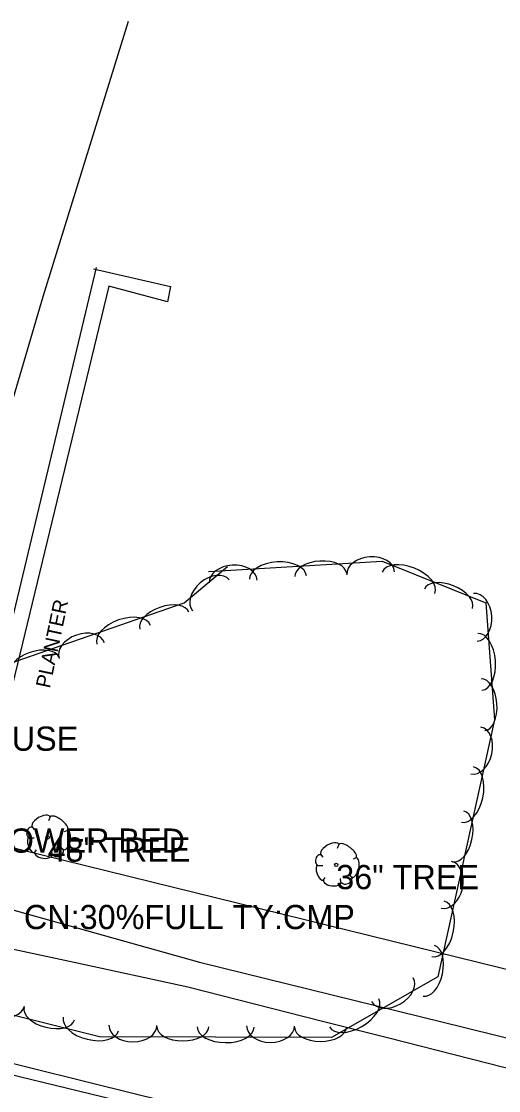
# Model space of a CAD drawing. Extents: x 1441650 to 1491889, y 345904 to 358319.
# Drawn here: x 1454692.8 to 1454791.4, y 352410.8 to 352631.7 of the extents above; entities that cross this region are included whole.
import ezdxf

# ---------------------------------------------------------------- set-up
doc = ezdxf.new("R2010")
doc.units = 0
for name, color, linetype in [('S_CROSS_DRAIN_ANNOT', 7, 'Continuous'), ('S_DITCHLINE', 7, 'Continuous'), ('S_EDGE_PAVEMENT', 7, 'Continuous'), ('S_PARKING', 7, 'Continuous'), ('S_SHOULDER', 7, 'Continuous'), ('S_SIDEWALK', 7, 'Continuous'), ('S_SIDEWALK_ANNOT', 7, 'Continuous'), ('S_SURVEY_TEXT_ANNOT', 7, 'Continuous'), ('S_TREE', 7, 'Continuous'), ('S_TREE_ANNOT', 7, 'Continuous'), ('S_WATER_UTILITIES', 7, 'Continuous')]:
    doc.layers.add(name, color=color, linetype=linetype)

msp = doc.modelspace()

# ---------------------------------------------------------------- linework, layer by layer
at = {"layer": 'S_DITCHLINE'}
for points in [[(1454673.41, 352448.92), (1454682.88, 352450.41), (1454706.26, 352443.89), (1454729.64, 352437.38), (1454743.32, 352434), (1454757.01, 352430.63), (1454770.69, 352427.25), (1454784.38, 352423.88), (1454798.06, 352420.51)], [(1454673.4, 352448.92), (1454680.22, 352442.39), (1454703.7, 352437.33), (1454727.19, 352432.27), (1454740.95, 352428.77), (1454754.71, 352425.26), (1454768.47, 352421.75), (1454782.24, 352418.24), (1454796, 352414.73)]]:
    msp.add_lwpolyline(points, dxfattribs=at)
at = {"layer": 'S_EDGE_PAVEMENT'}
msp.add_lwpolyline([(1454528.77, 352453.68), (1454542.33, 352450.37), (1454555.9, 352447.06), (1454569.9, 352443.64), (1454583.91, 352440.23), (1454597.91, 352436.81), (1454611.91, 352433.4), (1454624.7, 352430.26), (1454637.49, 352427.13), (1454650.27, 352424), (1454663.06, 352420.86), (1454677.77, 352417.3), (1454692.47, 352413.73), (1454707.18, 352410.16), (1454721.88, 352406.59), (1454735.08, 352403.38), (1454748.27, 352400.17), (1454761.47, 352396.96), (1454774.66, 352393.76), (1454788.75, 352390.31), (1454802.85, 352386.87)], dxfattribs=at)
at = {"layer": 'S_PARKING'}
msp.add_lwpolyline([(1454714.91, 352631.72), (1454697.29, 352574.8), (1454684.09, 352530.27), (1454676.77, 352494.7)], dxfattribs=at)
at = {"layer": 'S_SHOULDER'}
msp.add_lwpolyline([(1454529.2, 352455.81), (1454542.7, 352452.48), (1454556.2, 352449.15), (1454570.31, 352445.73), (1454584.42, 352442.31), (1454598.53, 352438.89), (1454612.64, 352435.46), (1454625.33, 352432.43), (1454638.03, 352429.39), (1454650.72, 352426.36), (1454663.41, 352423.32), (1454678.12, 352419.66), (1454692.83, 352416), (1454707.54, 352412.33), (1454722.25, 352408.67), (1454735.6, 352405.35), (1454748.96, 352402.04), (1454762.32, 352398.72), (1454775.67, 352395.41), (1454789.62, 352392.01), (1454803.56, 352388.61)], dxfattribs=at)
at = {"layer": 'S_SIDEWALK'}
msp.add_lwpolyline([(1454707.73, 352580.58), (1454723.65, 352576.93), (1454722.99, 352573.78), (1454710.9, 352576.99), (1454681.22, 352454.54), (1454678.26, 352455.16), (1454708.37, 352580.85)], dxfattribs=at)
at = {"layer": 'S_TREE'}
for p, q in [((1454695, 352465.35), (1454695.5, 352464.77)), ((1454698.8, 352467.37), (1454698.41, 352466.52)), ((1454702.36, 352464.58), (1454701.7, 352464.31)), ((1454694.34, 352463.03), (1454695.46, 352463.03)), ((1454701.59, 352460.47), (1454701.12, 352460.9)), ((1454758.41, 352461.67), (1454758.02, 352460.82)), ((1454695.5, 352459.85), (1454695.97, 352460.55)), ((1454699.18, 352459.58), (1454699.11, 352460.36)), ((1454754.61, 352459.66), (1454755.12, 352459.07)), ((1454761.97, 352458.88), (1454761.32, 352458.61)), ((1454753.95, 352457.33), (1454755.08, 352457.33)), ((1454755.12, 352454.15), (1454755.58, 352454.85)), ((1454758.8, 352453.88), (1454758.72, 352454.66)), ((1454761.2, 352454.77), (1454760.73, 352455.2))]:
    msp.add_line(p, q, dxfattribs=at)
msp.add_lwpolyline([(1454731.5, 352518.07), (1454767.35, 352520.23), (1454788.76, 352511.59), (1454790.52, 352487.42), (1454778.87, 352434.3), (1454756.86, 352421.76), (1454708.98, 352421.92), (1454672.88, 352430.93), (1454659.82, 352456.76), (1454681.78, 352496.07), (1454726.42, 352511.57), (1454735.37, 352519.11)], dxfattribs=at)
for centre in [(1454698.24, 352463.12), (1454757.85, 352457.43)]:
    msp.add_circle(centre, 0.341, dxfattribs=at)
for centre, major_axis, ratio, start_param, end_param in [((1454764.97, 352517.7), (-4.95, -0.3), 0.685311, 3.141593, 6.283185), ((1454736.59, 352515.99), (-4.95, -0.3), 0.685311, 3.141593, 6.283185), ((1454745.82, 352516.81), (-5.86, -0.35), 0.55008, 3.141593, 6.283185), ((1454754.67, 352517.34), (-5.34, -0.32), 0.540699, 3.141593, 6.283185), ((1454772.8, 352515.75), (-5.44, 2.2), 0.55008, 3.141593, 6.283185), ((1454731.98, 352513.14), (-3.79, -3.2), 0.685311, 3.141593, 6.283185), ((1454781.02, 352512.43), (-4.96, 2), 0.540699, 3.141593, 6.283185), ((1454786.59, 352508.61), (-0.36, 4.94), 0.685311, 3.141593, 6.283185), ((1454722.35, 352507.91), (-5.05, -1.75), 0.540699, 3.141593, 6.283185), ((1454713.97, 352505), (-5.54, -1.92), 0.55008, 3.141593, 6.283185), ((1454705.31, 352501.72), (-4.68, -1.63), 0.685311, 3.141593, 6.283185), ((1454787.52, 352499.4), (-0.43, 5.85), 0.55008, 3.141593, 6.283185), ((1454695.5, 352498.59), (-5.05, -1.75), 0.540699, 3.141593, 6.283185), ((1454788.17, 352490.55), (-0.39, 5.33), 0.540699, 3.141593, 6.283185), ((1454786.69, 352481.09), (1.06, 4.84), 0.685311, 3.141593, 6.283185), ((1454784.96, 352471.99), (1.26, 5.73), 0.55008, 3.141593, 6.283185), ((1454696.9, 352466.33), (1.86, 1.08), 0.471018, 0, 3.141593), ((1454700.56, 352466), (-1.81, 1.36), 0.405113, 3.141593, 6.283186), ((1454783.06, 352463.33), (1.15, 5.22), 0.540699, 3.141593, 6.283185), ((1454694.67, 352464.21), (0.31, 1.03), 0.646762, 0, 3.141593), ((1454694.97, 352461.56), (-0.61, 1.6), 0.420543, 6.283185, 9.424777), ((1454701.91, 352462.59), (0.46, 2.04), 0.482994, 3.141593, 6.283185), ((1454756.51, 352460.63), (1.86, 1.08), 0.471018, 0, 3.141593), ((1454760.17, 352460.3), (-1.81, 1.36), 0.405113, 3.141593, 6.283186), ((1454697.43, 352459.78), (-1.83, 0.19), 0.529943, 0, 3.141593), ((1454700.39, 352460.07), (1.09, 0.46), 0.711534, 3.141592, 6.283185), ((1454754.28, 352458.51), (0.31, 1.03), 0.646762, 0, 3.141593), ((1454761.52, 352456.9), (0.46, 2.04), 0.482994, 3.141593, 6.283185), ((1454754.59, 352455.86), (-0.61, 1.6), 0.420543, 6.283185, 9.424777), ((1454780.6, 352453.32), (1.06, 4.84), 0.685311, 3.141593, 6.283185), ((1454757.05, 352454.08), (-1.83, 0.19), 0.529943, 0, 3.141593), ((1454760, 352454.37), (1.09, 0.46), 0.711534, 3.141592, 6.283185), ((1454778.87, 352444.22), (1.26, 5.73), 0.55008, 3.141593, 6.283185), ((1454776.97, 352435.56), (1.15, 5.22), 0.540699, 3.141593, 6.283185), ((1454769.45, 352431.68), (4.3, 2.45), 0.685311, 3.141593, 6.283185), ((1454688.64, 352429.45), (4.81, -1.2), 0.685311, 3.141593, 6.283185), ((1454698.58, 352426.7), (5.19, -1.29), 0.540699, 3.141593, 6.283185), ((1454761.54, 352426.87), (5.1, 2.91), 0.55008, 3.141593, 6.283185), ((1454707.18, 352424.56), (5.69, -1.42), 0.55008, 3.141593, 6.283185), ((1454715.86, 352424.28), (4.96, -0.02), 0.685311, 3.141593, 6.283185), ((1454726.16, 352423.98), (5.35, -0.02), 0.540699, 3.141593, 6.283185), ((1454735.03, 352423.95), (5.87, -0.02), 0.55008, 3.141593, 6.283185), ((1454744.29, 352424.18), (4.96, -0.02), 0.685311, 3.141593, 6.283185), ((1454754.59, 352423.88), (5.35, -0.02), 0.540699, 3.141593, 6.283185)]:
    msp.add_ellipse(centre, major_axis=major_axis, ratio=ratio, start_param=start_param, end_param=end_param, dxfattribs=at)
at = {"layer": 'S_WATER_UTILITIES'}
msp.add_line((1454599.79, 352483.48), (1454807.63, 352432.32), dxfattribs=at)

# ---------------------------------------------------------------- texts
at = {"layer": 'S_CROSS_DRAIN_ANNOT'}
msp.add_text('DI:24" CN:30%FULL TY:CMP', height=5, dxfattribs=at).set_placement((1454673.13, 352444.17))
at = {"layer": 'S_SIDEWALK_ANNOT'}
msp.add_text('PLANTER', height=3, rotation=78.0512, dxfattribs=at).set_placement((1454698.7, 352493.81))
at = {"layer": 'S_SURVEY_TEXT_ANNOT'}
for s, p in [('TO HOUSE', (1454669.66, 352481.03)), ('FLOWER BED', (1454682.41, 352459.97))]:
    msp.add_text(s, height=5, dxfattribs=at).set_placement(p)
at = {"layer": 'S_TREE_ANNOT'}
for s, p in [('48" TREE', (1454698.24, 352458.12)), ('36" TREE', (1454757.85, 352452.43))]:
    msp.add_text(s, height=5, dxfattribs=at).set_placement(p)

doc.saveas('drawing.dxf')
